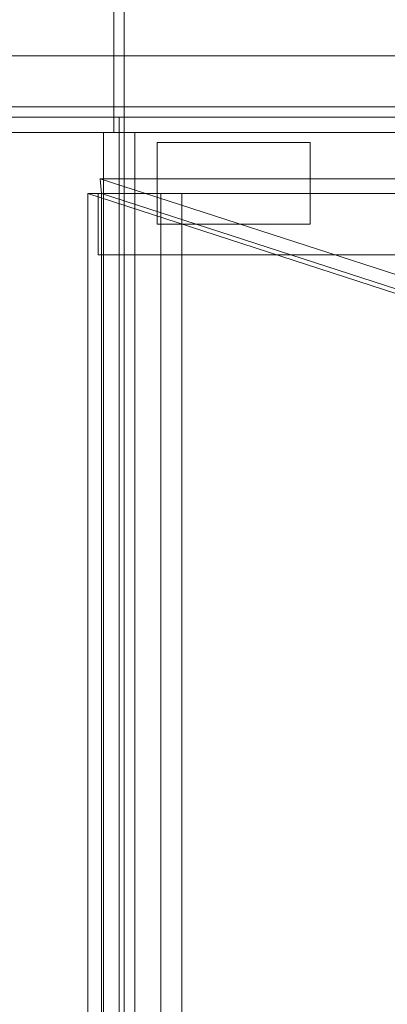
# Model space of a CAD drawing. Header units: millimetres. Extents: x -4738 to 65662, y -68080 to 6847.
# Tile 739 of 1056: x 27062 to 27135, y -17951 to -17758. Entities that reach past the tile are written whole.
import ezdxf

# ---------------------------------------------------------------- set-up
doc = ezdxf.new("R2010")
doc.units = ezdxf.units.MM
doc.layers.add('superior_bajante_movil', color=7, linetype='Continuous', lineweight=0)

msp = doc.modelspace()

# ---------------------------------------------------------------- linework, layer by layer
at = {"layer": 'superior_bajante_movil'}
for p, q in [((27080.886, -17745), (27080.886, -17780)), ((27082.939, -17780), (27082.939, -17745)), ((28352.55, -17765), (26849.041, -17765)), ((26850.067, -17765), (28353.576, -17765)), ((26833.309, -17775), (28336.817, -17775)), ((28350.498, -17775), (26846.989, -17775)), ((26849.041, -17777), (28352.55, -17777)), ((26850.067, -17777), (28353.576, -17777)), ((27081.912, -17777), (26876.989, -17777)), ((26878.015, -17777), (27082.939, -17777)), ((27081.912, -18183), (27081.912, -17777)), ((27082.939, -17777), (27081.912, -17777)), ((27082.939, -17777), (27082.939, -18183)), ((26850.067, -17780), (28353.576, -17780)), ((27082.939, -17780), (26878.015, -17780)), ((26880.067, -17780), (27084.991, -17780)), ((27830.588, -17780), (27078.834, -17780)), ((27078.834, -17780), (27078.834, -17792)), ((27082.939, -17780), (27078.834, -17780)), ((27080.886, -17780), (27832.64, -17780)), ((27080.886, -17780), (27082.939, -17780)), ((27082.939, -18180), (27082.939, -17780)), ((27084.991, -17780), (27082.939, -17780)), ((27082.939, -17780), (27834.693, -17780)), ((27082.939, -17792), (27082.939, -17780)), ((27084.991, -17780), (27084.991, -18180)), ((27836.745, -17780), (27084.991, -17780)), ((27089.379, -17798), (27089.379, -17782)), ((27089.379, -17782), (27119.379, -17782)), ((27119.379, -17782), (27119.379, -17798)), ((27829.98, -17789.103), (27078.226, -17789.103)), ((27078.226, -17789.103), (27349.801, -17877.103)), ((27078.492, -17792), (27078.226, -17789.103)), ((27075.796, -17792), (27075.796, -18168)), ((27075.796, -17792), (27078.492, -17792)), ((27347.371, -17880), (27075.796, -17792)), ((27829.562, -17792), (27077.808, -17792)), ((27077.808, -17792), (27077.808, -17804)), ((27078.834, -17792), (27077.808, -17792)), ((27350.067, -17880), (27078.492, -17792)), ((27078.492, -17792), (27830.246, -17792)), ((27078.492, -18168), (27078.492, -17792)), ((27078.834, -17792), (27830.588, -17792)), ((27078.834, -17792), (27082.939, -17792)), ((27090.111, -17792), (27078.834, -17792)), ((27078.834, -17792), (27078.834, -18168)), ((27078.834, -17804), (27078.834, -17792)), ((27834.693, -17792), (27082.939, -17792)), ((27082.939, -18168), (27082.939, -17792)), ((27082.939, -17792), (27094.215, -17792)), ((27090.111, -18168), (27090.111, -17792)), ((27094.215, -17792), (27090.111, -17792)), ((27094.215, -17792), (27094.215, -18168)), ((27119.379, -17798), (27089.379, -17798)), ((27077.808, -17804), (27829.562, -17804)), ((27077.808, -17804), (27078.834, -17804)), ((27830.588, -17804), (27078.834, -17804))]:
    msp.add_line(p, q, dxfattribs=at)

doc.saveas('drawing.dxf')
